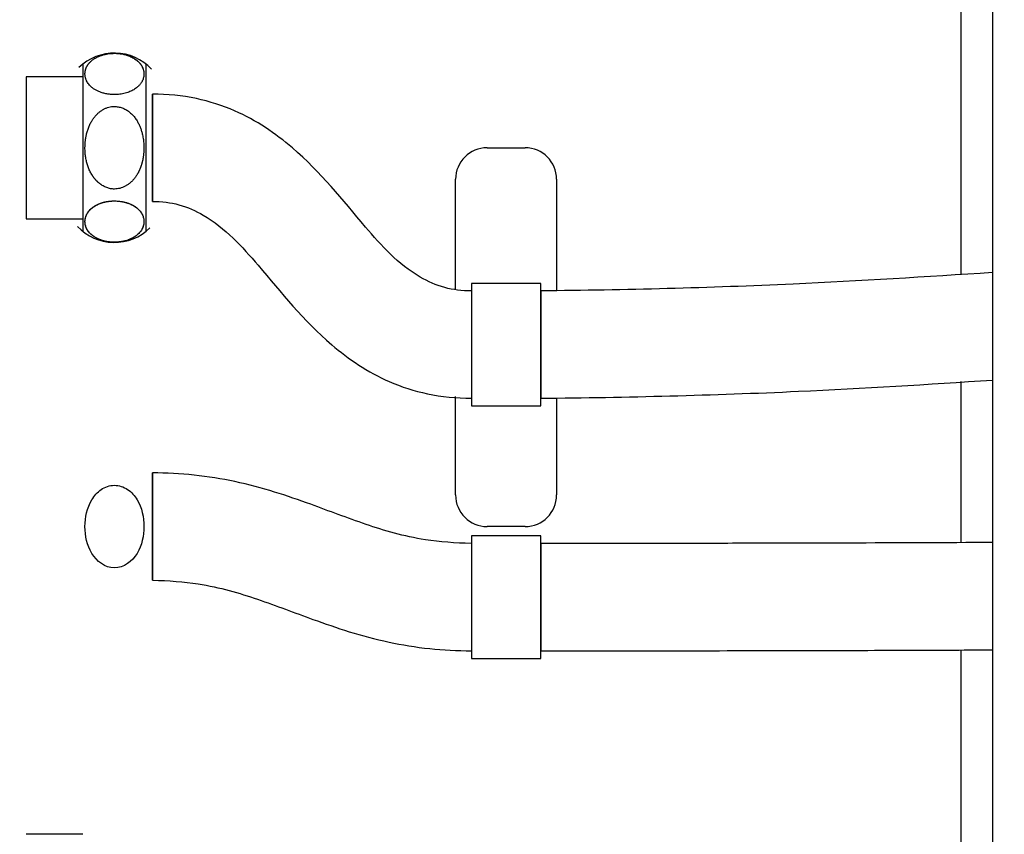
# Model space of a CAD drawing. Header units: inches. Extents: x 0 to 29700, y -16 to 21000.
# Tile 314 of 376: x 19859 to 20015, y 15710 to 15839. Entities that reach past the tile are written whole.
import ezdxf

# ---------------------------------------------------------------- set-up
doc = ezdxf.new("R2010")
doc.units = ezdxf.units.IN
doc.layers.add('254', color=7, linetype='Continuous', true_color=0xffffff)
doc.styles.add('latin_extended', font='simplex.shx')
doc.dimstyles.get("Standard").update_dxf_attribs({"dimtxt": 0.18, "dimasz": 0.18, "dimexe": 0.18, "dimexo": 0.0625, "dimgap": 0.09, "dimtad": 0, "dimtih": 1, "dimtoh": 1, "dimdec": 4, "dimzin": 0, "dimdsep": 46, "dimtxsty": 'Standard', "dimcen": 0.09, "dimadec": 0, "dimazin": 0, "dimtfac": 1, "dimtdec": 4, "dimtofl": 0, "dimtmove": 0, "dimatfit": 3, "dimfxl": 1, "dimtolj": 1, "dimtzin": 0, "dimarcsym": 0})

# ---------------------------------------------------------------- blocks, each defined once
blk = doc.blocks.new('_U5')
at = {"layer": '254', "color": 3, "linetype": 'Continuous', "lineweight": 13, "transparency": 16777216}
for p, q in [((27220.43, 17368.72), (27220.43, 13173.69)), ((18363.86, 15513.19), (18363.86, 13173.69)), ((18538.86, 13223.69), (27045.43, 13223.69))]:
    blk.add_line(p, q, dxfattribs=at)
at = {"layer": '254', "color": 3, "transparency": 16777216}
for points in [[(18538.86, 13252.86), (18538.86, 13194.52), (18363.86, 13223.69)], [(27045.43, 13194.52), (27045.43, 13252.86), (27220.43, 13223.69)]]:
    blk.add_solid(points, dxfattribs=at)
at = {"layer": 'Defpoints', "color": 0, "transparency": 16777216}
for p in [(27220.43, 17418.72), (18363.86, 15563.19), (27220.43, 13223.69)]:
    blk.add_point(p, dxfattribs=at)
at = {"layer": '254', "color": 2, "lineweight": 13, "transparency": 16777216, "insert": (22483.81, 13486.19), "char_height": 175, "attachment_point": 1, "style": 'latin_extended'}
blk.add_mtext('\\A1;8857', dxfattribs=at)

msp = doc.modelspace()

# ---------------------------------------------------------------- linework, layer by layer
at = {"layer": '254', "color": 2, "linetype": 'Continuous', "lineweight": 25}
for p, q in [((20012.86, 15933.694), (20012.86, 15703.694)), ((20007.86, 15874.649), (20007.86, 15798.692)), ((19868.86, 15829.944), (19859.86, 15829.944)), ((19859.86, 15829.944), (19859.86, 15807.444)), ((19932.86, 15818.694), (19938.86, 15818.694)), ((19927.86, 15796.328), (19927.86, 15813.694)), ((19943.86, 15813.694), (19943.86, 15796.081)), ((19859.86, 15807.444), (19868.86, 15807.444)), ((19941.36, 15797.214), (19930.36, 15797.214)), ((19930.36, 15797.214), (19930.36, 15777.814)), ((19941.36, 15777.814), (19941.36, 15797.214)), ((20007.86, 15781.663), (20007.86, 15756.148)), ((19927.86, 15763.694), (19927.86, 15779.27)), ((19943.86, 15779.082), (19943.86, 15763.694)), ((19930.36, 15777.814), (19941.36, 15777.814)), ((19938.86, 15758.694), (19932.86, 15758.694)), ((19941.36, 15757.214), (19930.36, 15757.214)), ((19930.36, 15757.214), (19930.36, 15737.814)), ((19941.36, 15737.814), (19941.36, 15757.214)), ((20007.86, 15739.146), (20007.86, 15703.695)), ((19930.36, 15737.814), (19941.36, 15737.814)), ((19868.86, 15709.944), (19859.86, 15709.944))]:
    msp.add_line(p, q, dxfattribs=at)
for centre, radius, start, end in [((19873.86, 15825.694), 8, 43.00955, 134.5582), ((19932.86, 15813.694), 5, 90, 180), ((19938.86, 15813.694), 5, 0, 90), ((19873.86, 15811.694), 8, 223.00955, 314.5582), ((19932.86, 15763.694), 5, 180, 270), ((19938.86, 15763.694), 5, 270, 0)]:
    msp.add_arc(centre, radius, start, end, dxfattribs=at)
for points, knots in [([(19873.86, 15833.654), (19873.716, 15833.654), (19873.427, 15833.645), (19873, 15833.605), (19872.582, 15833.538), (19872.175, 15833.446), (19871.844, 15833.347), (19871.583, 15833.254), (19871.388, 15833.175), (19871.202, 15833.092), (19871.025, 15833.004), (19870.857, 15832.912), (19870.698, 15832.817), (19870.549, 15832.717), (19870.407, 15832.615), (19870.295, 15832.525), (19870.208, 15832.45), (19870.141, 15832.391), (19870.078, 15832.331), (19870.017, 15832.271), (19869.958, 15832.21), (19869.902, 15832.149), (19869.849, 15832.087), (19869.797, 15832.026), (19869.748, 15831.963), (19869.702, 15831.901), (19869.657, 15831.838), (19869.615, 15831.775), (19869.575, 15831.711), (19869.537, 15831.647), (19869.501, 15831.583), (19869.468, 15831.519), (19869.436, 15831.455), (19869.406, 15831.39), (19869.379, 15831.325), (19869.353, 15831.259), (19869.33, 15831.194), (19869.308, 15831.128), (19869.289, 15831.062), (19869.271, 15830.995), (19869.255, 15830.928), (19869.241, 15830.861), (19869.229, 15830.794), (19869.219, 15830.726), (19869.211, 15830.658), (19869.205, 15830.59), (19869.2, 15830.521), (19869.197, 15830.452), (19869.196, 15830.343), (19869.201, 15830.195), (19869.223, 15830.008), (19869.258, 15829.824), (19869.308, 15829.641), (19869.372, 15829.46), (19869.466, 15829.248), (19869.599, 15829.009), (19869.787, 15828.747), (19870.011, 15828.496), (19870.241, 15828.287), (19870.459, 15828.115), (19870.652, 15827.981), (19870.855, 15827.856), (19871.068, 15827.739), (19871.293, 15827.632), (19871.528, 15827.534), (19871.783, 15827.442), (19872.057, 15827.357), (19872.347, 15827.282), (19872.644, 15827.221), (19872.946, 15827.173), (19873.252, 15827.14), (19873.561, 15827.12), (19873.915, 15827.113), (19874.31, 15827.125), (19874.74, 15827.166), (19875.163, 15827.234), (19875.575, 15827.33), (19875.957, 15827.446), (19876.309, 15827.579), (19876.629, 15827.725), (19876.927, 15827.889), (19877.204, 15828.07), (19877.428, 15828.244), (19877.608, 15828.403), (19877.749, 15828.542), (19877.877, 15828.684), (19877.994, 15828.83), (19878.098, 15828.979), (19878.191, 15829.132), (19878.292, 15829.324), (19878.389, 15829.557), (19878.468, 15829.83), (19878.514, 15830.108), (19878.527, 15830.353), (19878.52, 15830.563), (19878.502, 15830.736), (19878.472, 15830.906), (19878.43, 15831.075), (19878.376, 15831.242), (19878.309, 15831.407), (19878.229, 15831.57), (19878.135, 15831.732), (19878.028, 15831.892), (19877.906, 15832.05), (19877.769, 15832.206), (19877.616, 15832.359), (19877.484, 15832.476), (19877.381, 15832.561), (19877.314, 15832.613), (19877.244, 15832.665), (19877.173, 15832.716), (19877.099, 15832.766), (19877.023, 15832.815), (19876.945, 15832.863), (19876.864, 15832.911), (19876.782, 15832.957), (19876.697, 15833.003), (19876.61, 15833.047), (19876.52, 15833.09), (19876.428, 15833.133), (19876.334, 15833.174), (19876.237, 15833.214), (19876.138, 15833.253), (19876.037, 15833.29), (19875.877, 15833.345), (19875.657, 15833.414), (19875.37, 15833.487), (19875.077, 15833.548), (19874.779, 15833.595), (19874.477, 15833.629), (19874.17, 15833.65), (19873.964, 15833.654), (19873.86, 15833.654)], [0, 0, 0, 0, 0.0121845, 0.0243565, 0.0366551, 0.0492085, 0.0621266, 0.0692111, 0.0762433, 0.083237, 0.0902056, 0.0971621, 0.1041187, 0.1110871, 0.1180782, 0.1251018, 0.1289245, 0.1327333, 0.1365295, 0.1403143, 0.1440889, 0.1478546, 0.1516125, 0.1553638, 0.1591098, 0.1628515, 0.16659, 0.1703266, 0.1740621, 0.1777979, 0.1815347, 0.1852738, 0.189016, 0.1927624, 0.1965138, 0.2002714, 0.2040358, 0.2078082, 0.2115892, 0.2153799, 0.2191809, 0.2229932, 0.2268176, 0.2306547, 0.2345055, 0.2383707, 0.2422509, 0.246147, 0.2500597, 0.260652, 0.271136, 0.2815412, 0.2918975, 0.3022353, 0.3125857, 0.3284871, 0.3440829, 0.3595242, 0.3749619, 0.3845064, 0.3937819, 0.4028305, 0.4116937, 0.4204125, 0.4290269, 0.4375756, 0.4469868, 0.4561656, 0.4651636, 0.4740325, 0.4828233, 0.4915867, 0.5003722, 0.5126344, 0.5249004, 0.5373078, 0.5499963, 0.5631069, 0.5750746, 0.5872049, 0.5996058, 0.612389, 0.6256686, 0.6344807, 0.643271, 0.6520668, 0.660896, 0.6697862, 0.6787654, 0.6878612, 0.7033246, 0.7188111, 0.7344242, 0.7502648, 0.7601266, 0.7698902, 0.7795678, 0.7891722, 0.7987168, 0.8082158, 0.8176841, 0.8271377, 0.8365932, 0.8460681, 0.8555809, 0.8651508, 0.8747975, 0.8783125, 0.8818185, 0.8853168, 0.8888087, 0.8922953, 0.8957781, 0.8992584, 0.9027377, 0.9062174, 0.9096992, 0.9131844, 0.9166749, 0.9201721, 0.9236778, 0.9271936, 0.9307213, 0.9342627, 0.9378193, 0.9471036, 0.9561845, 0.9650989, 0.9738892, 0.9826024, 0.9912886, 1, 1, 1, 1]), ([(19876.076, 15833.277), (19876.152, 15833.249), (19876.341, 15833.176), (19876.627, 15833.044), (19876.926, 15832.88), (19877.201, 15832.701), (19877.424, 15832.529), (19877.603, 15832.371), (19877.746, 15832.23), (19877.875, 15832.086), (19877.991, 15831.94), (19878.096, 15831.791), (19878.189, 15831.639), (19878.305, 15831.418), (19878.422, 15831.125), (19878.506, 15830.758), (19878.524, 15830.51), (19878.524, 15830.385)], [0, 0, 0, 0, 0.043487, 0.110512, 0.1784571, 0.247793, 0.3189559, 0.3674075, 0.4156689, 0.4638605, 0.5121014, 0.5605081, 0.6091945, 0.6582707, 0.7710935, 0.8845964, 1, 1, 1, 1]), ([(19930.362, 15796.014), (19928.87, 15796.019), (19925.994, 15796.355), (19919.583, 15799.301), (19912.353, 15807.404), (19904.486, 15817.427), (19894.65, 15824.192), (19886.705, 15826.745), (19882.258, 15827.195), (19879.863, 15827.194)], [0, 0, 0, 0, 0.064249, 0.1315918, 0.3334448, 0.6261877, 0.799458, 0.8957339, 1, 1, 1, 1]), ([(19873.86, 15812.155), (19874.005, 15812.155), (19874.294, 15812.174), (19874.721, 15812.256), (19875.139, 15812.392), (19875.546, 15812.58), (19875.877, 15812.78), (19876.137, 15812.966), (19876.333, 15813.122), (19876.519, 15813.287), (19876.696, 15813.461), (19876.864, 15813.643), (19877.022, 15813.833), (19877.172, 15814.03), (19877.313, 15814.235), (19877.426, 15814.414), (19877.513, 15814.564), (19877.579, 15814.682), (19877.643, 15814.801), (19877.704, 15814.921), (19877.762, 15815.041), (19877.819, 15815.163), (19877.872, 15815.285), (19877.924, 15815.408), (19877.973, 15815.532), (19878.019, 15815.656), (19878.064, 15815.782), (19878.106, 15815.908), (19878.146, 15816.034), (19878.184, 15816.161), (19878.22, 15816.289), (19878.253, 15816.418), (19878.285, 15816.547), (19878.314, 15816.677), (19878.342, 15816.807), (19878.367, 15816.938), (19878.391, 15817.07), (19878.413, 15817.202), (19878.432, 15817.335), (19878.45, 15817.469), (19878.466, 15817.603), (19878.479, 15817.738), (19878.492, 15817.873), (19878.502, 15818.009), (19878.51, 15818.146), (19878.516, 15818.283), (19878.521, 15818.421), (19878.524, 15818.559), (19878.525, 15818.777), (19878.519, 15819.073), (19878.498, 15819.446), (19878.463, 15819.814), (19878.413, 15820.179), (19878.349, 15820.541), (19878.255, 15820.965), (19878.122, 15821.442), (19877.934, 15821.966), (19877.71, 15822.47), (19877.48, 15822.89), (19877.262, 15823.233), (19877.069, 15823.501), (19876.866, 15823.751), (19876.652, 15823.983), (19876.428, 15824.198), (19876.192, 15824.395), (19875.938, 15824.58), (19875.664, 15824.75), (19875.373, 15824.899), (19875.077, 15825.022), (19874.775, 15825.116), (19874.469, 15825.184), (19874.159, 15825.224), (19873.806, 15825.238), (19873.411, 15825.213), (19872.981, 15825.13), (19872.558, 15824.994), (19872.146, 15824.804), (19871.763, 15824.571), (19871.412, 15824.305), (19871.092, 15824.012), (19870.794, 15823.685), (19870.517, 15823.323), (19870.293, 15822.975), (19870.113, 15822.657), (19869.972, 15822.378), (19869.843, 15822.092), (19869.727, 15821.8), (19869.623, 15821.502), (19869.53, 15821.196), (19869.429, 15820.812), (19869.332, 15820.347), (19869.253, 15819.801), (19869.206, 15819.246), (19869.194, 15818.757), (19869.201, 15818.337), (19869.219, 15817.99), (19869.249, 15817.647), (19869.291, 15817.308), (19869.345, 15816.973), (19869.412, 15816.642), (19869.492, 15816.315), (19869.586, 15815.992), (19869.693, 15815.674), (19869.815, 15815.359), (19869.952, 15815.05), (19870.104, 15814.745), (19870.237, 15814.511), (19870.34, 15814.342), (19870.407, 15814.238), (19870.477, 15814.134), (19870.548, 15814.033), (19870.622, 15813.933), (19870.698, 15813.836), (19870.776, 15813.74), (19870.856, 15813.646), (19870.939, 15813.554), (19871.024, 15813.464), (19871.111, 15813.376), (19871.201, 15813.29), (19871.293, 15813.207), (19871.387, 15813.125), (19871.484, 15813.046), (19871.583, 15812.969), (19871.684, 15812.894), (19871.844, 15812.784), (19872.064, 15812.646), (19872.351, 15812.496), (19872.644, 15812.373), (19872.941, 15812.276), (19873.244, 15812.206), (19873.551, 15812.164), (19873.757, 15812.155), (19873.86, 15812.155)], [0, 0, 0, 0, 0.0121845, 0.0243565, 0.0366551, 0.0492085, 0.0621266, 0.0692111, 0.0762433, 0.083237, 0.0902056, 0.0971621, 0.1041187, 0.1110871, 0.1180782, 0.1251018, 0.1289245, 0.1327333, 0.1365295, 0.1403143, 0.1440889, 0.1478546, 0.1516125, 0.1553638, 0.1591098, 0.1628515, 0.16659, 0.1703266, 0.1740621, 0.1777979, 0.1815347, 0.1852738, 0.189016, 0.1927624, 0.1965138, 0.2002714, 0.2040358, 0.2078082, 0.2115892, 0.2153799, 0.2191809, 0.2229932, 0.2268176, 0.2306547, 0.2345055, 0.2383707, 0.2422509, 0.246147, 0.2500597, 0.260652, 0.271136, 0.2815412, 0.2918975, 0.3022353, 0.3125857, 0.3284871, 0.3440829, 0.3595242, 0.3749619, 0.3845064, 0.3937819, 0.4028305, 0.4116937, 0.4204125, 0.4290269, 0.4375756, 0.4469868, 0.4561656, 0.4651636, 0.4740325, 0.4828233, 0.4915867, 0.5003722, 0.5126344, 0.5249004, 0.5373078, 0.5499963, 0.5631069, 0.5750746, 0.5872049, 0.5996058, 0.612389, 0.6256686, 0.6344807, 0.643271, 0.6520668, 0.660896, 0.6697862, 0.6787654, 0.6878612, 0.7033246, 0.7188111, 0.7344242, 0.7502648, 0.7601266, 0.7698902, 0.7795678, 0.7891722, 0.7987168, 0.8082158, 0.8176841, 0.8271377, 0.8365932, 0.8460681, 0.8555809, 0.8651508, 0.8747975, 0.8783125, 0.8818185, 0.8853168, 0.8888087, 0.8922953, 0.8957781, 0.8992584, 0.9027377, 0.9062174, 0.9096992, 0.9131844, 0.9166749, 0.9201721, 0.9236778, 0.9271936, 0.9307213, 0.9342627, 0.9378193, 0.9471036, 0.9561845, 0.9650989, 0.9738892, 0.9826024, 0.9912886, 1, 1, 1, 1]), ([(19873.86, 15803.733), (19873.716, 15803.733), (19873.427, 15803.742), (19873, 15803.782), (19872.582, 15803.849), (19872.175, 15803.941), (19871.844, 15804.04), (19871.583, 15804.133), (19871.388, 15804.212), (19871.202, 15804.295), (19871.025, 15804.383), (19870.857, 15804.475), (19870.698, 15804.571), (19870.549, 15804.67), (19870.407, 15804.773), (19870.295, 15804.862), (19870.208, 15804.937), (19870.141, 15804.997), (19870.078, 15805.056), (19870.017, 15805.117), (19869.958, 15805.177), (19869.902, 15805.238), (19869.849, 15805.3), (19869.797, 15805.362), (19869.748, 15805.424), (19869.702, 15805.486), (19869.657, 15805.549), (19869.615, 15805.613), (19869.575, 15805.676), (19869.537, 15805.74), (19869.501, 15805.804), (19869.468, 15805.868), (19869.436, 15805.933), (19869.406, 15805.998), (19869.379, 15806.063), (19869.353, 15806.128), (19869.33, 15806.194), (19869.308, 15806.259), (19869.289, 15806.326), (19869.271, 15806.392), (19869.255, 15806.459), (19869.241, 15806.526), (19869.229, 15806.593), (19869.219, 15806.661), (19869.211, 15806.729), (19869.205, 15806.797), (19869.2, 15806.866), (19869.197, 15806.935), (19869.196, 15807.044), (19869.201, 15807.192), (19869.223, 15807.379), (19869.258, 15807.564), (19869.308, 15807.746), (19869.372, 15807.928), (19869.466, 15808.139), (19869.599, 15808.378), (19869.787, 15808.64), (19870.011, 15808.891), (19870.241, 15809.101), (19870.459, 15809.272), (19870.652, 15809.406), (19870.855, 15809.532), (19871.068, 15809.648), (19871.293, 15809.755), (19871.528, 15809.853), (19871.783, 15809.945), (19872.057, 15810.03), (19872.347, 15810.105), (19872.644, 15810.167), (19872.946, 15810.214), (19873.252, 15810.248), (19873.561, 15810.268), (19873.915, 15810.274), (19874.31, 15810.262), (19874.74, 15810.221), (19875.163, 15810.153), (19875.575, 15810.058), (19875.957, 15809.941), (19876.309, 15809.808), (19876.629, 15809.662), (19876.927, 15809.499), (19877.204, 15809.317), (19877.428, 15809.143), (19877.608, 15808.984), (19877.749, 15808.845), (19877.877, 15808.703), (19877.994, 15808.557), (19878.098, 15808.408), (19878.191, 15808.255), (19878.292, 15808.063), (19878.389, 15807.831), (19878.468, 15807.557), (19878.514, 15807.279), (19878.527, 15807.034), (19878.52, 15806.824), (19878.502, 15806.651), (19878.472, 15806.481), (19878.43, 15806.312), (19878.376, 15806.145), (19878.309, 15805.98), (19878.229, 15805.817), (19878.135, 15805.655), (19878.028, 15805.495), (19877.906, 15805.337), (19877.769, 15805.181), (19877.659, 15805.071), (19877.596, 15805.012), (19877.586, 15805.003)], [0, 0, 0, 0, 0.0140564, 0.0280984, 0.0422865, 0.0567684, 0.0716712, 0.0798441, 0.0879566, 0.0960248, 0.104064, 0.1120892, 0.1201146, 0.1281536, 0.1362187, 0.1443213, 0.1487314, 0.1531253, 0.1575047, 0.1618709, 0.1662255, 0.1705696, 0.1749049, 0.1792325, 0.183554, 0.1878705, 0.1921834, 0.196494, 0.2008035, 0.2051132, 0.2094241, 0.2137376, 0.2180548, 0.2223767, 0.2267045, 0.2310393, 0.2353821, 0.239734, 0.2440959, 0.2484689, 0.2528539, 0.2572519, 0.2616638, 0.2660905, 0.2705329, 0.2749918, 0.2794682, 0.2839629, 0.2884766, 0.3006962, 0.312791, 0.3247947, 0.336742, 0.3486681, 0.3606086, 0.378953, 0.3969448, 0.4147584, 0.4325677, 0.4435785, 0.4542791, 0.4647178, 0.4749427, 0.485001, 0.4949388, 0.5048009, 0.5156579, 0.5262469, 0.5366273, 0.5468587, 0.5570001, 0.5671098, 0.577245, 0.591391, 0.6055416, 0.619855, 0.6344929, 0.6496177, 0.663424, 0.6774179, 0.6917239, 0.7064711, 0.7217908, 0.7319568, 0.7420975, 0.7522447, 0.7624302, 0.7726863, 0.783045, 0.7935382, 0.8113773, 0.8292429, 0.8472547, 0.8655289, 0.8769058, 0.8881694, 0.8993338, 0.9104137, 0.9214246, 0.9323829, 0.9433059, 0.9542119, 0.96512, 0.9760506, 0.9870249, 0.9980649, 1, 1, 1, 1]), ([(19869.197, 15807.002), (19869.197, 15806.877), (19869.215, 15806.629), (19869.3, 15806.26), (19869.433, 15805.927), (19869.599, 15805.63), (19869.785, 15805.369), (19870.009, 15805.117), (19870.238, 15804.906), (19870.454, 15804.736), (19870.644, 15804.604), (19870.846, 15804.479), (19871.06, 15804.362), (19871.286, 15804.254), (19871.525, 15804.153), (19871.781, 15804.06), (19872.054, 15803.975), (19872.342, 15803.901), (19872.638, 15803.84), (19872.939, 15803.792), (19873.246, 15803.758), (19873.558, 15803.737), (19873.813, 15803.732), (19874.01, 15803.734), (19874.147, 15803.739), (19874.284, 15803.746), (19874.421, 15803.755), (19874.557, 15803.768), (19874.694, 15803.783), (19874.83, 15803.801), (19875.038, 15803.833), (19875.314, 15803.886), (19875.647, 15803.969), (19875.898, 15804.047), (19876.078, 15804.11), (19876.193, 15804.154), (19876.306, 15804.199), (19876.415, 15804.247), (19876.522, 15804.296), (19876.627, 15804.347), (19876.728, 15804.4), (19876.827, 15804.454), (19876.924, 15804.51), (19877.018, 15804.568), (19877.109, 15804.627), (19877.198, 15804.689), (19877.284, 15804.751), (19877.368, 15804.816), (19877.518, 15804.938), (19877.718, 15805.123), (19877.941, 15805.376), (19878.127, 15805.638), (19878.275, 15805.906), (19878.388, 15806.177), (19878.467, 15806.45), (19878.514, 15806.727), (19878.529, 15807.006), (19878.514, 15807.286), (19878.467, 15807.563), (19878.388, 15807.836), (19878.275, 15808.106), (19878.126, 15808.373), (19877.94, 15808.634), (19877.715, 15808.885), (19877.493, 15809.089), (19877.292, 15809.249), (19877.128, 15809.367), (19876.955, 15809.478), (19876.773, 15809.583), (19876.582, 15809.682), (19876.381, 15809.775), (19876.171, 15809.861), (19875.987, 15809.927), (19875.833, 15809.978), (19875.714, 15810.014), (19875.592, 15810.048), (19875.468, 15810.079), (19875.342, 15810.109), (19875.213, 15810.136), (19875.083, 15810.161), (19874.817, 15810.206), (19874.41, 15810.256), (19873.998, 15810.273), (19873.733, 15810.271), (19873.611, 15810.268), (19873.489, 15810.262), (19873.368, 15810.255), (19873.248, 15810.246), (19873.129, 15810.234), (19873.011, 15810.221), (19872.893, 15810.205), (19872.776, 15810.188), (19872.66, 15810.168), (19872.545, 15810.146), (19872.431, 15810.122), (19872.318, 15810.097), (19872.205, 15810.069), (19872.094, 15810.039), (19871.984, 15810.007), (19871.875, 15809.974), (19871.683, 15809.91), (19871.417, 15809.81), (19871.094, 15809.663), (19870.795, 15809.499), (19870.52, 15809.319), (19870.297, 15809.146), (19870.117, 15808.988), (19869.975, 15808.848), (19869.846, 15808.706), (19869.73, 15808.561), (19869.625, 15808.412), (19869.532, 15808.261), (19869.416, 15808.04), (19869.299, 15807.746), (19869.215, 15807.377), (19869.197, 15807.127), (19869.197, 15807.002)], [0, 0, 0, 0, 0.0211525, 0.0419829, 0.0627164, 0.0784385, 0.0939724, 0.1094302, 0.1249286, 0.1342774, 0.1434448, 0.1524591, 0.1613502, 0.1701497, 0.1788906, 0.1876063, 0.1969029, 0.2060098, 0.2149723, 0.223838, 0.2326568, 0.2414791, 0.2503552, 0.254205, 0.2580634, 0.2619347, 0.2658235, 0.269734, 0.2736706, 0.2776375, 0.2816386, 0.2920542, 0.3024642, 0.3129397, 0.3169954, 0.3210529, 0.3251156, 0.329187, 0.3332703, 0.337369, 0.3414864, 0.3456256, 0.3497899, 0.3539823, 0.358206, 0.3624638, 0.3667585, 0.371093, 0.37547, 0.3909683, 0.4064452, 0.4220178, 0.4377983, 0.4532968, 0.4688011, 0.4844062, 0.5002043, 0.5159973, 0.5315627, 0.5469911, 0.5623766, 0.5781109, 0.5936798, 0.609197, 0.6247806, 0.6329622, 0.6410029, 0.6489213, 0.6567369, 0.6644705, 0.6721434, 0.6797778, 0.6873962, 0.6913408, 0.6952729, 0.6991961, 0.7031143, 0.7070312, 0.7109509, 0.7148769, 0.7188132, 0.73465, 0.7501188, 0.7535688, 0.7570065, 0.7604348, 0.7638566, 0.7672748, 0.7706924, 0.7741124, 0.7775376, 0.780971, 0.7844155, 0.787874, 0.7913493, 0.7948442, 0.7983615, 0.8019038, 0.8054737, 0.8090737, 0.8127064, 0.8248983, 0.8371681, 0.8496063, 0.8622991, 0.8753264, 0.884196, 0.8930309, 0.901853, 0.9106841, 0.9195455, 0.9284582, 0.9374422, 0.9580958, 0.9788739, 1, 1, 1, 1]), ([(19879.859, 15810.194), (19881.352, 15810.188), (19884.225, 15809.852), (19890.566, 15806.944), (19897.876, 15798.801), (19905.82, 15788.726), (19915.612, 15782.001), (19923.522, 15779.462), (19927.963, 15779.013), (19930.358, 15779.014)], [0, 0, 0, 0, 0.0643151, 0.1316454, 0.3334913, 0.6264463, 0.799497, 0.8956798, 1, 1, 1, 1]), ([(20012.881, 15798.933), (20002.379, 15798.238), (19978.664, 15796.753), (19954.731, 15796.16), (19941.36, 15796.014)], [0, 0, 0, 0, 0.4431835, 1, 1, 1, 1]), ([(19941.361, 15779.014), (19955.008, 15779.161), (19978.939, 15779.753), (20002.658, 15781.223), (20012.885, 15781.896)], [0, 0, 0, 0, 0.5683799, 1, 1, 1, 1]), ([(19930.36, 15756.014), (19927.793, 15756.074), (19921.679, 15756.521), (19913.372, 15759.02), (19904.35, 15762.51), (19895.518, 15765.476), (19886.577, 15766.957), (19882.12, 15767.184), (19879.861, 15767.194)], [0, 0, 0, 0, 0.126975, 0.3185962, 0.5189284, 0.7704264, 0.887043, 1, 1, 1, 1]), ([(19873.86, 15752.155), (19875.361, 15752.155), (19876.684, 15753.176), (19878.205, 15755.717), (19878.525, 15757.224), (19878.523, 15760.173), (19878.202, 15761.679), (19877.059, 15763.582), (19876.559, 15764.155), (19875.329, 15764.987), (19874.586, 15765.235), (19873.109, 15765.229), (19872.369, 15764.976), (19871.145, 15764.138), (19870.647, 15763.563), (19869.513, 15761.659), (19869.196, 15760.162), (19869.198, 15757.21), (19869.515, 15755.72), (19871.035, 15753.178), (19872.36, 15752.155), (19873.86, 15752.155)], [0, 0, 0, 0, 0.125, 0.125, 0.25, 0.25, 0.375, 0.375, 0.4375, 0.4375, 0.5, 0.5, 0.5625, 0.5625, 0.625, 0.625, 0.75, 0.75, 0.875, 0.875, 1, 1, 1, 1]), ([(20012.879, 15756.163), (20005.313, 15756.126), (19994.038, 15756.085), (19978.795, 15756.048), (19967.059, 15756.028), (19954.494, 15756.016), (19945.836, 15756.013), (19941.361, 15756.014)], [0, 0, 0, 0, 0.3232151, 0.4759984, 0.6391967, 0.8135936, 1, 1, 1, 1]), ([(19879.86, 15750.194), (19882.425, 15750.133), (19888.532, 15749.688), (19896.822, 15747.194), (19905.882, 15743.694), (19914.717, 15740.729), (19923.646, 15739.25), (19928.101, 15739.023), (19930.36, 15739.014)], [0, 0, 0, 0, 0.1269607, 0.3185206, 0.5188947, 0.7704109, 0.8870107, 1, 1, 1, 1]), ([(19941.361, 15739.014), (19948.732, 15739.013), (19962.686, 15739.021), (19982.527, 15739.053), (19999.02, 15739.102), (20008.872, 15739.143), (20012.886, 15739.163)], [0, 0, 0, 0, 0.3067885, 0.5818062, 0.8286386, 1, 1, 1, 1])]:
    msp.add_open_spline(points, degree=3, knots=knots, dxfattribs=at)
for points, weights, degree, knots in [([(19868.86, 15831.939), (19868.86, 15831.909), (19868.86, 15825.316), (19868.86, 15813.846), (19868.86, 15805.439), (19868.86, 15805.449)], [0.536466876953, 0.63503125, 1, 0.5, 0.5, 0.536281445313], 2, [0, 0, 0, 0.3650943, 0.3650943, 0.8652662, 1, 1, 1]), ([(19878.86, 15805.449), (19878.86, 15805.435), (19878.86, 15813.846), (19878.86, 15825.316), (19878.86, 15831.917), (19878.86, 15831.939)], [0.53645, 0.5, 0.5, 1, 0.63471875, 0.536298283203], 2, [0, 0, 0, 0.134962, 0.6348215, 0.6348215, 1, 1, 1]), ([(19879.863, 15827.192), (19879.863, 15827.246), (19879.864, 15825.816), (19879.863, 15821.851), (19879.862, 15815.842), (19879.861, 15811.823), (19879.86, 15810.249), (19879.858, 15810.141), (19879.858, 15811.571), (19879.859, 15815.536), (19879.86, 15821.545), (19879.861, 15825.564), (19879.862, 15827.138), (19879.863, 15827.192)], [1.01661171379, 1.01661171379, 0.958470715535, 1.01661171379, 1.01661171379, 0.958470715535, 1.01661171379, 1.01661171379, 0.958470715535, 1.01661171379, 1.01661171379, 0.958470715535, 1.01661171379, 1.01661171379], 4, [0, 0, 0, 0, 0, 0.25, 0.25, 0.25, 0.5, 0.5, 0.5, 0.75, 0.75, 0.75, 1, 1, 1, 1, 1]), ([(19930.362, 15796.012), (19930.362, 15796.066), (19930.363, 15794.636), (19930.362, 15790.671), (19930.361, 15784.662), (19930.36, 15780.643), (19930.359, 15779.069), (19930.358, 15779.014), (19930.358, 15779.014), (19930.358, 15779.014), (19930.358, 15779.014)], [1.01661171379, 1.01661171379, 0.958470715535, 1.01661171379, 1.01661171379, 0.958470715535, 1.01661171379, 1.01661171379, 1.01660553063, 1.0165933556, 1.01657537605], 4, [0, 0, 0, 0, 0, 0.4974351, 0.4974351, 0.4974351, 0.9948702, 0.9948702, 0.9948702, 1, 1, 1, 1, 1]), ([(19941.36, 15796.012), (19941.36, 15796.066), (19941.36, 15794.636), (19941.36, 15790.671), (19941.36, 15784.662), (19941.36, 15780.643), (19941.36, 15779.069), (19941.361, 15779.014), (19941.361, 15779.014), (19941.361, 15779.014), (19941.361, 15779.014)], [1.01661171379, 1.01661171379, 0.958470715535, 1.01661171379, 1.01661171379, 0.958470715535, 1.01661171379, 1.01661171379, 1.01660641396, 1.01659596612, 1.01658051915], 4, [0, 0, 0, 0, 0, 0.4976245, 0.4976245, 0.4976245, 0.9952489, 0.9952489, 0.9952489, 1, 1, 1, 1, 1]), ([(19879.859, 15758.694), (19879.859, 15758.765), (19879.859, 15758.836), (19879.859, 15758.907), (19879.86, 15761.981), (19879.86, 15765.921), (19879.861, 15767.289), (19879.861, 15767.189)], [1.01642859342, 1.01651795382, 1.01657970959, 1.01661171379, 1.01661171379, 0.958470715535, 1.01661171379, 1.01661171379], 4, [0, 0, 0, 0, 0, 0.022924, 0.022924, 0.022924, 1, 1, 1, 1, 1]), ([(19879.861, 15767.189), (19879.862, 15767.089), (19879.862, 15765.453), (19879.862, 15761.413), (19879.862, 15755.406), (19879.861, 15751.466), (19879.86, 15750.098), (19879.86, 15750.296), (19879.859, 15751.854), (19879.859, 15755.708), (19879.859, 15758.694)], [1.01661171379, 1.01661171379, 0.958470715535, 1.01661171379, 1.01661171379, 0.958470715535, 1.01661171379, 1.01661171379, 0.961166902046, 1.01270920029, 1.01642859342], 4, [0, 0, 0, 0, 0, 0.3359608, 0.3359608, 0.3359608, 0.6719215, 0.6719215, 0.6719215, 1, 1, 1, 1, 1]), ([(19941.361, 15756.009), (19941.361, 15755.908), (19941.361, 15754.273), (19941.361, 15750.233), (19941.361, 15744.299), (19941.361, 15740.488), (19941.361, 15739.017), (19941.361, 15739.014)], [1.01661171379, 1.01661171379, 0.958470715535, 1.01661171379, 1.01661171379, 0.961260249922, 1.01257920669, 1.01641586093], 4, [0, 0, 0, 0, 0, 0.5061457, 0.5061457, 0.5061457, 1, 1, 1, 1, 1])]:
    msp.add_rational_spline(points, weights, degree=degree, knots=knots, dxfattribs=at)
at = {"layer": '254', "color": 110, "linetype": 'Continuous', "lineweight": 13}
msp.add_rational_spline([(19930.36, 15756.009), (19930.36, 15755.908), (19930.36, 15754.273), (19930.36, 15750.233), (19930.36, 15744.301), (19930.36, 15740.493), (19930.36, 15739.02), (19930.36, 15739.014)], [1.01661171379, 1.01661171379, 0.958470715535, 1.01661171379, 1.01661171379, 0.961328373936, 1.01248455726, 1.01640630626], degree=4, knots=[0, 0, 0, 0, 0, 0.5062996, 0.5062996, 0.5062996, 1, 1, 1, 1, 1], dxfattribs=at)

# ---------------------------------------------------------------- dimensions: what is measured, and where the dimension line sits
at = {"layer": '254', "color": 2, "linetype": 'Continuous', "lineweight": 13}
dim = msp.add_linear_dim(base=(27220.427, 13223.692), p1=(18363.86, 15563.186), p2=(27220.427, 17418.716), dimstyle='Standard', override={"dimscale": 50, "dimtxt": 3.5, "dimasz": 3.5, "dimexe": 1, "dimexo": 1, "dimgap": 1.75, "dimtad": 1, "dimtih": 1, "dimtoh": 0, "dimdec": 0, "dimlfac": 1, "dimzin": 8, "dimdsep": 46, "dimlunit": 2, "dimtxsty": 'latin_extended', "dimsah": 1, "dimse1": 0, "dimse2": 0, "dimsd1": 0, "dimsd2": 0, "dimclrd": 3, "dimclre": 3, "dimclrt": 2, "dimtol": 0, "dimtm": -0.1, "dimtfac": 0.714286, "dimtdec": 3, "dimtofl": 1, "dimtmove": 0, "dimtzin": 8, "dimlwd": 13, "dimlwe": 13}, dxfattribs=at)
dim.commit()
dim.dimension.update_dxf_attribs({"geometry": '_U5', "text_midpoint": (22792.144, 13223.692), "dimtype": 160})

doc.saveas('drawing.dxf')
